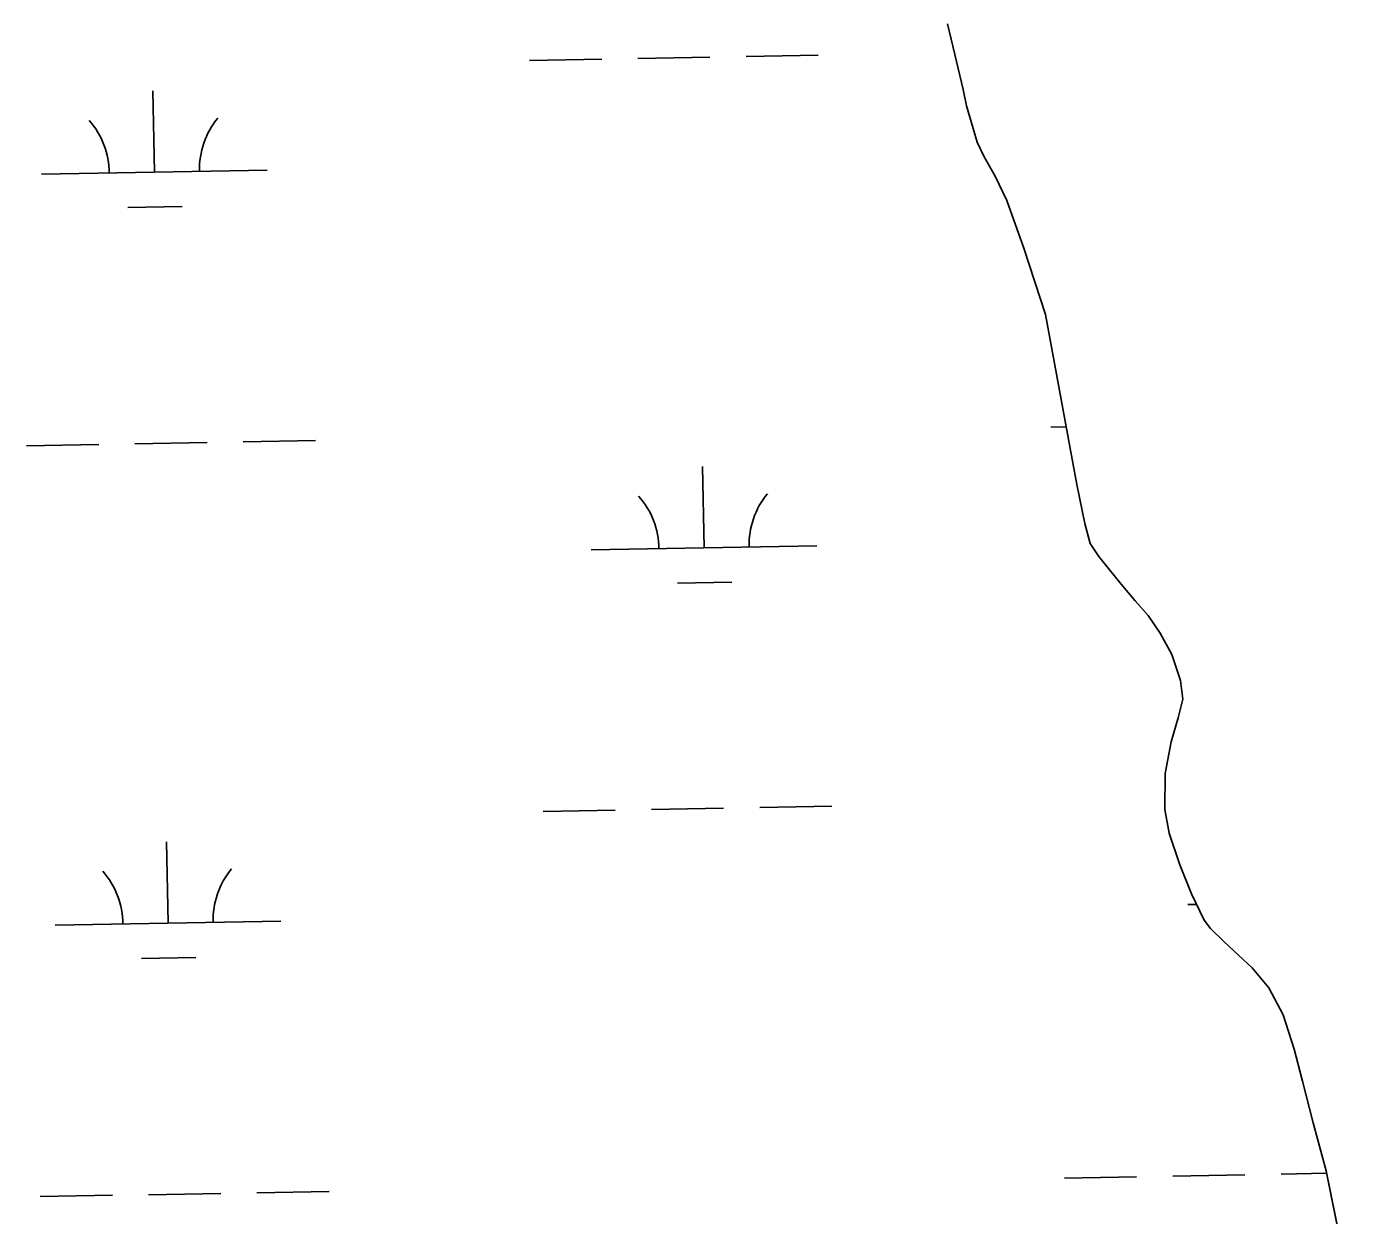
# Model space of a CAD drawing. Extents: x 3925854 to 3964121, y 224593 to 250589.
# Drawn here: x 3958233 to 3958821, y 232608 to 233135 of the extents above; entities that cross this region are included whole.
import ezdxf

# ---------------------------------------------------------------- set-up
doc = ezdxf.new("R2010")
doc.units = 0
doc.layers.add('V-TOPO-SHOR', color=7, linetype='Continuous')
doc.layers.add('V-WETL-SWMP', color=7, linetype='Continuous')

msp = doc.modelspace()

# ---------------------------------------------------------------- linework, layer by layer
at = {"layer": 'V-TOPO-SHOR'}
msp.add_lwpolyline([(3958640.638, 233135.766), (3958644.666, 233119.177), (3958647.687, 233106.709), (3958649.186, 233099.527), (3958651.314, 233091.917), (3958653.849, 233083.352), (3958656.94, 233076.995), (3958661.9, 233068.299), (3958666.942, 233057.598), (3958674.501, 233036.545), (3958684.076, 233007.142), (3958698.082, 232931.853), (3958701.576, 232914.533), (3958703.898, 232905.655), (3958707.732, 232899.923), (3958712.617, 232893.861), (3958717.603, 232887.588), (3958723.844, 232880.245), (3958729.566, 232873.753), (3958734.956, 232866.002), (3958740.119, 232856.564), (3958743.994, 232845.034), (3958744.952, 232836.701), (3958742.857, 232828.398), (3958739.892, 232817.79), (3958737.205, 232803.806), (3958737.025, 232787.791), (3958738.909, 232777.338), (3958743.703, 232763.374), (3958748.825, 232750.462), (3958754.49, 232738.806), (3958757.187, 232735.087), (3958763.128, 232729.33), (3958769.594, 232723.356), (3958775.748, 232717.702), (3958783.025, 232708.875), (3958789.423, 232696.894), (3958794.307, 232681.665), (3958798.047, 232667.503), (3958802.792, 232649.114), (3958808.557, 232627.87), (3958821.03, 232565.875)], dxfattribs=at)
at = {"layer": 'V-WETL-SWMP'}
for p, q in [((3958640.638, 233135.766), (3958644.666, 233119.177)), ((3958455.478, 233119.577), (3958487.473, 233120.158)), ((3958503.47, 233120.449), (3958535.465, 233121.031)), ((3958551.462, 233121.322), (3958583.457, 233121.904)), ((3958644.666, 233119.177), (3958647.686, 233106.709)), ((3958289.286, 233070.117), (3958288.632, 233106.111)), ((3958647.686, 233106.709), (3958649.186, 233099.526)), ((3958649.186, 233099.526), (3958651.313, 233091.916)), ((3958651.313, 233091.916), (3958653.85, 233083.352)), ((3958653.85, 233083.352), (3958656.94, 233076.994)), ((3958656.94, 233076.994), (3958661.9, 233068.298)), ((3958239.294, 233069.208), (3958339.278, 233071.026)), ((3958661.9, 233068.298), (3958666.942, 233057.598)), ((3958666.942, 233057.598), (3958674.502, 233036.544)), ((3958277.569, 233054.47), (3958301.565, 233054.907)), ((3958674.502, 233036.544), (3958684.075, 233007.142)), ((3958684.075, 233007.142), (3958698.082, 232931.853)), ((3958686.468, 232957.248), (3958693.334, 232957.373)), ((3958232.635, 232948.996), (3958264.629, 232949.578)), ((3958280.627, 232949.869), (3958312.621, 232950.45)), ((3958328.619, 232950.741), (3958360.613, 232951.323)), ((3958532.824, 232903.704), (3958532.169, 232939.698)), ((3958698.082, 232931.853), (3958701.575, 232914.533)), ((3958701.575, 232914.533), (3958703.898, 232905.655)), ((3958482.832, 232902.795), (3958582.815, 232904.613)), ((3958703.898, 232905.655), (3958707.732, 232899.922)), ((3958707.732, 232899.922), (3958712.616, 232893.86)), ((3958712.616, 232893.86), (3958717.603, 232887.587)), ((3958521.106, 232888.057), (3958545.102, 232888.494)), ((3958717.603, 232887.587), (3958723.843, 232880.246)), ((3958723.843, 232880.246), (3958729.565, 232873.754)), ((3958729.565, 232873.754), (3958734.957, 232866.001)), ((3958734.957, 232866.001), (3958740.119, 232856.564)), ((3958740.119, 232856.564), (3958743.993, 232845.035)), ((3958743.993, 232845.035), (3958744.953, 232836.7)), ((3958744.953, 232836.7), (3958742.857, 232828.399)), ((3958742.857, 232828.399), (3958739.892, 232817.79)), ((3958739.892, 232817.79), (3958737.205, 232803.805)), ((3958737.205, 232803.805), (3958737.024, 232787.791)), ((3958461.526, 232786.957), (3958493.521, 232787.538)), ((3958509.518, 232787.829), (3958541.513, 232788.411)), ((3958557.51, 232788.702), (3958589.505, 232789.284)), ((3958737.024, 232787.791), (3958738.908, 232777.338)), ((3958738.908, 232777.338), (3958743.703, 232763.374)), ((3958295.334, 232737.497), (3958294.68, 232773.491)), ((3958743.703, 232763.374), (3958748.826, 232750.461)), ((3958747.167, 232745.713), (3958751.099, 232745.784)), ((3958748.826, 232750.461), (3958754.49, 232738.806)), ((3958245.342, 232736.588), (3958345.326, 232738.406)), ((3958754.49, 232738.806), (3958757.188, 232735.088)), ((3958757.188, 232735.088), (3958763.129, 232729.33)), ((3958763.129, 232729.33), (3958769.595, 232723.356)), ((3958283.617, 232721.85), (3958307.613, 232722.287)), ((3958769.595, 232723.356), (3958775.748, 232717.702)), ((3958775.748, 232717.702), (3958783.024, 232708.874)), ((3958783.024, 232708.874), (3958789.422, 232696.895)), ((3958789.422, 232696.895), (3958794.308, 232681.666)), ((3958794.308, 232681.666), (3958798.047, 232667.504)), ((3958798.047, 232667.504), (3958802.792, 232649.115)), ((3958802.792, 232649.115), (3958808.558, 232627.87)), ((3958692.516, 232624.628), (3958724.51, 232625.21)), ((3958740.508, 232625.501), (3958772.502, 232626.082)), ((3958788.5, 232626.373), (3958808.785, 232626.742)), ((3958808.558, 232627.87), (3958821.03, 232565.876)), ((3958238.683, 232616.376), (3958270.677, 232616.958)), ((3958286.675, 232617.249), (3958318.669, 232617.83)), ((3958334.667, 232618.121), (3958366.662, 232618.703))]:
    msp.add_line(p, q, dxfattribs=at)
for centre, start, end in [((3958234.044, 233069.587), 0.269879, 41.813537), ((3958344.511, 233071.596), 140.269876, 181.813534), ((3958477.581, 232903.174), 0.269879, 41.813537), ((3958588.049, 232905.183), 140.269876, 181.813534), ((3958240.092, 232736.967), 0.269879, 41.813537), ((3958350.559, 232738.976), 140.269876, 181.813534)]:
    msp.add_arc(centre, 35.246, start, end, dxfattribs=at)

doc.saveas('drawing.dxf')
